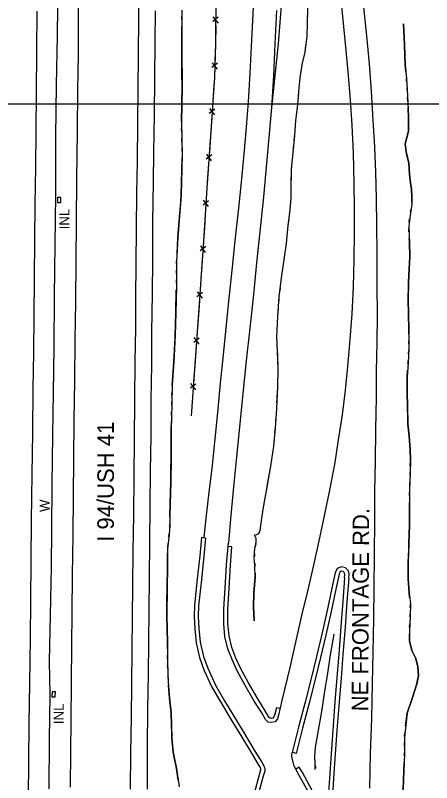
# Model space of a CAD drawing. Extents: x 591954 to 597000, y 198576 to 213500.
# Drawn here: x 594027.3 to 594279.5, y 202588.3 to 203053.8 of the extents above; entities that cross this region are included whole.
import ezdxf

# ---------------------------------------------------------------- set-up
doc = ezdxf.new("R2010")
doc.units = 0
for name, color, linetype in [('Level 10', 7, 'Continuous'), ('Level 11', 7, 'Continuous'), ('Level 15', 7, 'Continuous'), ('Level 19', 7, 'Continuous'), ('Level 3', 7, 'Continuous')]:
    doc.layers.add(name, color=color, linetype=linetype)

msp = doc.modelspace()

# ---------------------------------------------------------------- linework, layer by layer
at = {"layer": 'Level 10'}
for q in [(595500, 203000), (595000, 203000)]:
    msp.add_line((593000, 203000), q, dxfattribs=at)
at = {"layer": 'Level 11'}
for points in [[(594102.13, 203074.79), (594101.94, 203051.55), (594101.7, 203030.36), (594101.45, 203008.42), (594101.24, 202988.52), (594101.02, 202965.22), (594100.79, 202945.89), (594100.53, 202924.16), (594100.35, 202903.16), (594100.16, 202882.48), (594100.04, 202863.86), (594099.78, 202843.76), (594099.54, 202820.37), (594099.32, 202796.23), (594099.16, 202773.9), (594098.91, 202750.8), (594098.54, 202728.65), (594098.33, 202708.02), (594098.12, 202688.68), (594097.95, 202668.88), (594097.69, 202647.9), (594097.49, 202627.95), (594097.17, 202606.29), (594096.84, 202584.29)], [(594065.56, 203070.76), (594065.43, 203050.9), (594065.3, 203030), (594065.04, 203008.34), (594064.69, 202983.3), (594064.34, 202954.39), (594064.14, 202928.35), (594063.93, 202905.23), (594063.69, 202880.01), (594063.37, 202856.56), (594063.1, 202832.18), (594062.76, 202807.86), (594062.56, 202784.93), (594062.27, 202762.08), (594062.05, 202738.36), (594061.81, 202714.17), (594061.59, 202691.36), (594061.4, 202671.85), (594061.14, 202648.98), (594060.95, 202625.8), (594060.68, 202607.01), (594060.49, 202585.57)], [(594223.69, 203071.51), (594225.48, 203053.01), (594227.12, 203036.75), (594228.71, 203019.71), (594230.08, 203002.49), (594231.09, 202987.21), (594231.93, 202970.38), (594232.4, 202951.85), (594232.58, 202937.01), (594232.55, 202922), (594232.35, 202905.44), (594231.87, 202889.3), (594231.07, 202872.5), (594229.76, 202854.74), (594228.53, 202840.82), (594227.07, 202826.32), (594225.2, 202811.44), (594222.93, 202796.24), (594220.79, 202782.47), (594217.8, 202766.86), (594214.67, 202751.14), (594211.48, 202736.82), (594207.88, 202720.3), (594204.26, 202704.4), (594200.92, 202690.47), (594197.46, 202675.33), (594193.57, 202658.2), (594188.8, 202638.22)], [(594171.79, 203067.5), (594171.06, 203050.62), (594170.21, 203034.92), (594169.41, 203018.66), (594168.42, 203001.39), (594167.19, 202985.86), (594166.01, 202971.74), (594164.2, 202952.62), (594162.51, 202936.88), (594160.37, 202916.93), (594158.73, 202901.06), (594156.66, 202882.21), (594154.99, 202866.15), (594153.17, 202847.94), (594151.44, 202830.68), (594149.7, 202812.92), (594147.94, 202794.97), (594146.29, 202778.94), (594144.62, 202764.58), (594142.8, 202748.47), (594141.43, 202737.24)], [(594188.55, 203062.29), (594186.54, 203036.49), (594182.49, 202997.84)], [(594040.43, 203056.2), (594040.21, 203032.04), (594039.96, 203006.77), (594039.64, 202983.72), (594039.5, 202961.58), (594039.11, 202939.01), (594038.96, 202917.61), (594038.7, 202894.24), (594038.43, 202871.22), (594038.21, 202849.17), (594037.88, 202827.39), (594037.7, 202800.61), (594037.3, 202775.46), (594036.92, 202747.24), (594036.67, 202722.63), (594036.49, 202698.53), (594036.2, 202675.96), (594035.85, 202648.5), (594035.56, 202624.36), (594035.35, 202601.27), (594035.03, 202579.31)], [(594111.97, 203056.59), (594111.87, 203037.15), (594111.52, 203015.47), (594111.35, 202993.36), (594111.09, 202970.84), (594110.83, 202952.73), (594110.48, 202928.39), (594110.32, 202905.61), (594110.23, 202884.82), (594109.85, 202861.88), (594109.7, 202841.65), (594109.41, 202820.46), (594109.32, 202798.48), (594108.99, 202777.32), (594108.85, 202755.89), (594108.59, 202734.25), (594108.37, 202712.38), (594108.18, 202692.7), (594108.02, 202673.81), (594107.84, 202654.1), (594107.43, 202632.92), (594107.2, 202610.14), (594107.11, 202584.44)], [(594185.58, 203056.61), (594184.58, 203036.52), (594183.6, 203017.08), (594182.49, 202997.86), (594181.17, 202981.89), (594179.55, 202963.98), (594177.56, 202943.77), (594175.41, 202922.55), (594173.43, 202903.74), (594171.56, 202884.47), (594169.31, 202864.11), (594167.18, 202844.15), (594165.17, 202824.35), (594163.31, 202805.98), (594161.31, 202786.02), (594159.72, 202769.76), (594157.91, 202750.55), (594156.43, 202733.73)], [(594238.21, 203058.71), (594240.05, 203041.42), (594241.65, 203024.44), (594242.89, 203007.86), (594243.97, 202990.27), (594244.91, 202973.71), (594245.52, 202958.58), (594245.89, 202942.82), (594246.11, 202926.24), (594246.33, 202909.69), (594246.36, 202889.7), (594246.44, 202872), (594246.27, 202855.56), (594245.99, 202837.72), (594245.81, 202821.91), (594245.43, 202802.85), (594245.21, 202782.87), (594244.95, 202765.27), (594244.88, 202747.83), (594244.66, 202726.38), (594244.44, 202706.45), (594244.19, 202687.65), (594243.86, 202667.51), (594243.53, 202648.53), (594243.02, 202627.33), (594242.34, 202606.03), (594241.8, 202585.08)], [(594142.6, 202736.72), (594140.11, 202736.96), (594139.04, 202726), (594137.31, 202710.09), (594135.84, 202695.7), (594135.64, 202689.37), (594135.95, 202681.6), (594136.83, 202673.1), (594138.91, 202664.24), (594141.56, 202656.79), (594146.35, 202646.29), (594151.92, 202636.8), (594156.93, 202628.37), (594163.21, 202618.01), (594170.28, 202606.24), (594174.5, 202599.43), (594175.55, 202597.58), (594175.91, 202596.49), (594175.87, 202595.83), (594175.02, 202593.03), (594172.08, 202581.86)], [(594142.6, 202736.72), (594141.53, 202725.74), (594139.8, 202709.82), (594138.34, 202695.54), (594138.15, 202689.38), (594138.44, 202681.78), (594139.3, 202673.52), (594141.31, 202664.95), (594143.88, 202657.73), (594148.57, 202647.44), (594154.07, 202638.07), (594159.08, 202629.66), (594165.35, 202619.3), (594172.41, 202607.54), (594176.65, 202600.7), (594177.84, 202598.6), (594178.43, 202596.83), (594178.35, 202595.39), (594177.43, 202592.35), (594174.5, 202581.23)], [(594188.8, 202638.22), (594186.67, 202629.33), (594186.19, 202627.05), (594184.69, 202625.19), (594182.52, 202624.78), (594180.54, 202625.08), (594178.9, 202626.57), (594176.59, 202630.66), (594172.04, 202637.81), (594166.32, 202647.77), (594161.71, 202656.19), (594158.58, 202662.97), (594156.12, 202669.54), (594154.27, 202677), (594153.52, 202684.65), (594153.55, 202693.7), (594154.32, 202706.36), (594155.18, 202720.4), (594156.43, 202733.73)], [(594187.61, 202633.27), (594185.44, 202633.69), (594184.46, 202629.89), (594183.95, 202628.26), (594183.32, 202627.48), (594182.47, 202627.32), (594181.66, 202627.44), (594180.88, 202628.15), (594178.73, 202631.95), (594174.18, 202639.1), (594168.5, 202648.99), (594163.95, 202657.32), (594160.89, 202663.93), (594158.52, 202670.28), (594156.74, 202677.43), (594156.02, 202684.76), (594156.05, 202693.62), (594156.81, 202706.2), (594157.67, 202720.23), (594158.52, 202731.37), (594156.23, 202731.62)], [(594229.28, 202712.26), (594229.44, 202714.92), (594228.83, 202716.93), (594227.28, 202718.56), (594224.96, 202719.34), (594222.25, 202718.28), (594221.03, 202715.55), (594219.08, 202706.24), (594216.25, 202692.71), (594212.97, 202678.47), (594209.74, 202664.86), (594206.31, 202650.75), (594202.86, 202637.09), (594198.84, 202621.97), (594195.02, 202606.66)], [(594226.79, 202712.45), (594226.92, 202714.62), (594226.61, 202715.64), (594225.89, 202716.39), (594225.03, 202716.68), (594224.12, 202716.33), (594223.42, 202714.78), (594221.53, 202705.73), (594218.7, 202692.18), (594215.41, 202677.9), (594212.17, 202664.27), (594208.74, 202650.15), (594205.28, 202636.46), (594201.26, 202621.35), (594197.44, 202606.05), (594195.04, 202606.76)], [(594226.79, 202712.45), (594225.72, 202698.45), (594224.54, 202682.76), (594223.22, 202666.27), (594222.15, 202652.08), (594220.93, 202637.41), (594219.81, 202622.76), (594218.62, 202606.07), (594217.58, 202591.04), (594216.67, 202577.01), (594216.51, 202574.82), (594216.28, 202573.05), (594215.66, 202572.18), (594214.8, 202571.79), (594213.87, 202571.84), (594213.31, 202572.37), (594208.63, 202581.03), (594201.17, 202594.41), (594199.31, 202597.71), (594197.13, 202596.48)], [(594229.28, 202712.26), (594228.22, 202698.26), (594227.03, 202682.56), (594225.71, 202666.07), (594224.64, 202651.88), (594223.43, 202637.21), (594222.3, 202622.58), (594221.11, 202605.89), (594220.08, 202590.87), (594219.17, 202576.84), (594219, 202574.57), (594218.68, 202572.1), (594217.3, 202570.18), (594215.28, 202569.27), (594212.83, 202569.39), (594211.3, 202570.83), (594206.44, 202579.82), (594198.99, 202593.18), (594197.13, 202596.48)], [(594197.13, 202596.48), (594196.14, 202598.42), (594195.51, 202600.68), (594195.03, 202602.72), (594194.79, 202604.84), (594195.02, 202606.66)]]:
    msp.add_lwpolyline(points, dxfattribs=at)
at = {"layer": 'Level 15'}
for p, q in [((594146.95, 203052.82), (594150.18, 203049.09)), ((594150.19, 203052.64), (594147.01, 203049.85)), ((594149.69, 203024.74), (594146.42, 203022.06)), ((594146.46, 203025.03), (594149.56, 203021.19)), ((594148.12, 202996.88), (594144.77, 202994.3)), ((594144.9, 202997.26), (594147.89, 202993.34)), ((594146.25, 202969.08), (594142.89, 202966.51)), ((594143.03, 202969.48), (594146, 202965.54)), ((594144.37, 202941.3), (594141.03, 202938.7)), ((594141.15, 202941.66), (594144.15, 202937.76)), ((594142.64, 202913.47), (594139.28, 202910.91)), ((594139.42, 202913.87), (594142.39, 202909.93)), ((594140.64, 202885.69), (594137.28, 202883.12)), ((594137.42, 202886.08), (594140.39, 202882.15)), ((594138.7, 202857.9), (594135.34, 202855.33)), ((594135.48, 202858.29), (594138.45, 202854.36)), ((594136.69, 202830.1), (594133.33, 202827.54)), ((594133.47, 202830.51), (594136.44, 202826.57))]:
    msp.add_line(p, q, dxfattribs=at)
for points in [[(594150.72, 203258.93), (594150.82, 203230.25), (594150.81, 203197.8), (594150.29, 203164.11), (594149.44, 203132.69), (594149.41, 203100.1), (594148.73, 203067.77), (594148.64, 203036.56), (594147.86, 203016.07), (594145.57, 202980.77), (594143.34, 202949.02), (594141.38, 202916.78), (594139.06, 202884.63), (594136.86, 202853.2), (594133.8, 202810.88)], [(594054.7, 203254.52), (594054.6, 203233.28), (594054.15, 203205.83), (594053.78, 203181.69), (594053.6, 203141.52), (594053.4, 203110.51), (594053, 203076.71), (594052.63, 203041.39), (594052.1, 203011.48), (594051.68, 202980.36), (594051.73, 202945.01), (594051.23, 202914.85), (594050.83, 202883.39), (594050.55, 202852.23), (594050.17, 202825.03), (594049.88, 202799.2), (594049.33, 202769.37), (594049.25, 202741.8), (594049.02, 202719.06), (594048.42, 202689.87), (594047.89, 202661.86), (594048.3, 202641.66), (594047.84, 202614.46), (594047.62, 202584.63)], [(594148.67, 203047.39), (594148.64, 203036.56), (594148.62, 203036.07)], [(594148.62, 203036.07), (594148.24, 203026.12)], [(594147.99, 203019.55), (594147.86, 203016.07), (594147.35, 203008.24)], [(594147.35, 203008.24), (594146.71, 202998.31)], [(594146.28, 202991.74), (594145.57, 202980.77), (594145.55, 202980.44)], [(594145.55, 202980.44), (594144.85, 202970.51)], [(594144.39, 202963.94), (594143.59, 202952.65)], [(594143.59, 202952.65), (594143.34, 202949.02), (594142.95, 202942.71)], [(594054.89, 202943.21), (594052.89, 202943.21), (594052.89, 202940.21), (594054.89, 202940.21), (594054.89, 202943.21)], [(594142.55, 202936.15), (594141.87, 202924.84)], [(594141.87, 202924.84), (594141.38, 202916.78), (594141.24, 202914.91)], [(594140.77, 202908.34), (594139.96, 202897.05)], [(594139.96, 202897.05), (594139.24, 202887.12)], [(594138.78, 202880.55), (594137.99, 202869.26)], [(594137.99, 202869.26), (594137.29, 202859.33)], [(594136.83, 202852.76), (594136.01, 202841.47)], [(594136.01, 202841.47), (594135.29, 202831.54)], [(594134.82, 202824.97), (594134, 202813.68)], [(594134, 202813.68), (594133.8, 202810.88)], [(594051.54, 202643.33), (594049.54, 202643.37), (594049.47, 202640.37), (594051.47, 202640.33), (594051.54, 202643.33)]]:
    msp.add_lwpolyline(points, dxfattribs=at)
at = {"layer": 'Level 19'}
for points in [[(594128.08, 203056.89), (594128.16, 203032.51), (594128.3, 203011.01), (594127.97, 202988.77), (594128.35, 202969.14), (594127.78, 202944.67), (594126.82, 202931.76), (594125.77, 202918.94), (594125.02, 202904.21), (594124.87, 202889.07), (594124.52, 202873.36), (594124.18, 202859.51), (594123.42, 202843.51), (594122.37, 202829.37), (594122.01, 202817.65), (594121.76, 202802.55), (594121.66, 202785.14), (594121.45, 202770.77), (594121.16, 202757.56), (594120.88, 202749.54), (594120.82, 202743.82), (594120.21, 202736.99), (594119.47, 202730.2), (594119.5, 202719.32), (594119.2, 202706.39), (594119.02, 202689.67), (594119.56, 202673.48), (594119.44, 202661.51), (594119.97, 202649.33), (594120.77, 202639.49), (594121.79, 202630.89), (594121.94, 202623.24), (594122.08, 202615.46), (594122.87, 202606.89), (594124.85, 202596.96), (594126.53, 202585.74)], [(594204.38, 203058.04), (594204.14, 203049.7), (594203.86, 203040.99), (594202.61, 203031.3), (594201.07, 203024.89), (594199.64, 203016.1), (594198.8, 203007.45), (594198.29, 202999.47), (594197.11, 202989.93), (594196.34, 202980.8), (594195.52, 202972.49), (594194.49, 202960.67), (594194.16, 202951.16), (594194.12, 202943.3), (594193.55, 202935.86), (594192.47, 202926.34), (594191.27, 202915.29), (594189.89, 202905.76), (594188.61, 202895.91), (594187.01, 202883.2), (594186.16, 202871.08), (594185.58, 202858.97), (594186.01, 202849.91), (594186.3, 202839.5), (594186.05, 202828.49), (594185.46, 202815.24), (594184.63, 202803.32), (594183.66, 202792.52), (594181.93, 202780.29), (594179.64, 202767.52), (594177.63, 202756.54), (594176.38, 202748.68), (594175.99, 202745.81), (594175.36, 202741.35), (594174.69, 202739.21), (594173.42, 202738.71), (594172.26, 202738.54)], [(594128.1, 203051.15), (594128.09, 203053.15)], [(594204.25, 203053.56), (594204.19, 203051.56)], [(594128.25, 203018.15), (594128.16, 203032.51), (594128.11, 203047.15)], [(594204.07, 203047.56), (594204, 203045.56)], [(594262.4, 203048.61), (594263.01, 203035.78), (594263.48, 203024.05), (594264.2, 203015.47), (594264.72, 203008.76), (594265.07, 203000.88), (594265.57, 202991.85), (594265.39, 202983.54), (594264.35, 202978.82), (594263.54, 202975.92), (594264.05, 202970.96), (594265.72, 202964.13), (594266.03, 202957.44), (594266.73, 202952.11), (594267.22, 202948.34), (594267.49, 202943.59), (594267.43, 202939.08), (594266.43, 202932.42), (594265.59, 202925.92), (594265.86, 202920.42), (594266.12, 202916.01), (594266.22, 202907.29), (594265.79, 202900.07), (594265.49, 202891.79), (594265.29, 202881.9), (594265.51, 202872.2), (594265.68, 202863.65), (594265.7, 202851.8), (594265.19, 202843.03), (594264.74, 202834.21), (594264.75, 202825.41), (594264.96, 202816.23), (594265.08, 202806.04), (594265.92, 202798.42), (594266.49, 202790.45), (594266.59, 202784.24), (594266.54, 202775.79), (594266.07, 202765.88), (594266.1, 202754.94), (594266.06, 202744.72), (594265.75, 202733.27), (594265.28, 202721.85), (594265.26, 202712.05), (594265.81, 202703.47), (594266.61, 202697.05), (594266.42, 202689.41), (594266.09, 202680.28), (594265.99, 202674.4), (594267.59, 202668.46), (594269.84, 202663.68), (594271.2, 202658.69), (594271.47, 202653.28), (594270.49, 202648.33), (594267.71, 202639.36), (594264.68, 202630.44), (594262.97, 202616.01), (594262.99, 202605.91), (594262.64, 202595.5), (594262.23, 202584.24)], [(594263.85, 203019.65), (594263.48, 203024.05), (594263.01, 203035.78), (594262.4, 203048.61)], [(594203.88, 203041.56), (594203.86, 203040.99), (594203.67, 203039.57)], [(594203.16, 203035.61), (594202.61, 203031.3), (594201.07, 203024.89), (594199.64, 203016.1), (594198.8, 203007.45), (594198.77, 203006.98)], [(594127.97, 202989.15), (594128.3, 203011.01), (594128.25, 203018.15)], [(594264.34, 203013.68), (594264.2, 203015.47), (594264.19, 203015.67)], [(594264.77, 203007.69), (594264.72, 203008.76), (594264.65, 203009.69)], [(594198.77, 203006.98), (594198.29, 202999.47), (594197.11, 202989.93), (594196.34, 202980.8), (594196.07, 202978.11)], [(594265.03, 203001.7), (594264.94, 203003.69)], [(594264.52, 202969.02), (594264.05, 202970.96), (594263.54, 202975.92), (594264.35, 202978.82), (594265.39, 202983.54), (594265.57, 202991.85), (594265.24, 202997.7)], [(594128.08, 202983.15), (594128.04, 202985.15)], [(594128.19, 202977.15), (594128.16, 202979.15)], [(594128.31, 202971.16), (594128.27, 202973.16)], [(594195.68, 202974.14), (594195.52, 202972.49), (594195.49, 202972.14)], [(594127.3, 202938.18), (594127.78, 202944.67), (594128.3, 202967.16)], [(594195.14, 202968.16), (594194.97, 202966.17)], [(594267.45, 202940.26), (594267.49, 202943.59), (594267.22, 202948.34), (594266.73, 202952.11), (594266.03, 202957.44), (594265.72, 202964.13), (594264.52, 202969.02)], [(594194.62, 202962.18), (594194.49, 202960.67), (594194.47, 202960.19)], [(594194.33, 202956.19), (594194.16, 202951.16), (594194.12, 202943.3), (594193.55, 202935.86), (594192.57, 202927.27)], [(594125.28, 202909.25), (594125.77, 202918.94), (594126.82, 202931.76), (594127.3, 202938.18)], [(594266.71, 202934.31), (594267.01, 202936.29)], [(594265.91, 202928.36), (594266.16, 202930.35)], [(594192.57, 202927.27), (594192.47, 202926.34), (594191.27, 202915.29), (594189.89, 202905.76), (594188.95, 202898.5)], [(594265.77, 202922.39), (594265.67, 202924.39)], [(594265.44, 202889.42), (594265.49, 202891.79), (594265.79, 202900.07), (594266.22, 202907.29), (594266.12, 202916.01), (594265.98, 202918.4)], [(594125.01, 202903.26), (594125.02, 202904.21), (594125.07, 202905.26)], [(594124.95, 202897.26), (594124.97, 202899.26)], [(594124.89, 202891.26), (594124.91, 202893.26)], [(594188.44, 202894.53), (594188.19, 202892.55)], [(594187.69, 202888.58), (594187.44, 202886.6)], [(594265.68, 202860.43), (594265.68, 202863.65), (594265.51, 202872.2), (594265.29, 202881.9), (594265.44, 202889.42)], [(594124.12, 202858.27), (594124.18, 202859.51), (594124.52, 202873.36), (594124.83, 202887.26)], [(594186.97, 202882.62), (594186.83, 202880.63)], [(594186.55, 202876.64), (594186.16, 202871.08), (594185.58, 202858.97), (594186.01, 202849.91), (594186.07, 202847.68)], [(594122.37, 202829.33), (594122.37, 202829.37), (594123.42, 202843.51), (594124.12, 202858.27)], [(594265.69, 202854.43), (594265.69, 202856.43)], [(594265.51, 202848.43), (594265.62, 202850.43)], [(594186.07, 202847.68), (594186.3, 202839.5), (594186.05, 202828.49), (594185.61, 202818.69)], [(594265.16, 202842.44), (594265.19, 202843.03), (594265.28, 202844.44)], [(594265.04, 202809.45), (594264.96, 202816.23), (594264.75, 202825.41), (594264.74, 202834.21), (594264.96, 202838.45)], [(594122.19, 202823.33), (594122.25, 202825.33)], [(594122.01, 202817.33), (594122.01, 202817.65), (594122.07, 202819.33)], [(594121.91, 202811.33), (594121.94, 202813.33)], [(594185.42, 202814.7), (594185.28, 202812.7)], [(594185, 202808.71), (594184.86, 202806.72)], [(594266.57, 202780.52), (594266.59, 202784.24), (594266.49, 202790.45), (594265.92, 202798.42), (594265.08, 202806.04), (594265.04, 202809.45)], [(594121.56, 202778.33), (594121.66, 202785.14), (594121.76, 202802.55), (594121.84, 202807.33)], [(594184.57, 202802.73), (594184.39, 202800.74)], [(594184.04, 202796.75), (594183.66, 202792.52), (594181.93, 202780.29), (594179.74, 202768.09)], [(594120.88, 202749.34), (594120.88, 202749.54), (594121.16, 202757.56), (594121.45, 202770.77), (594121.56, 202778.33)], [(594266.48, 202774.52), (594266.54, 202775.79), (594266.54, 202776.52)], [(594179.74, 202768.09), (594179.64, 202767.52), (594177.63, 202756.54), (594176.38, 202748.68), (594175.99, 202745.81), (594175.36, 202741.35), (594174.79, 202739.53)], [(594266.19, 202768.53), (594266.29, 202770.53)], [(594266.08, 202762.53), (594266.07, 202764.53)], [(594265.6, 202729.54), (594265.75, 202733.27), (594266.06, 202744.72), (594266.1, 202754.94), (594266.09, 202758.53)], [(594120.77, 202743.35), (594120.82, 202743.82), (594120.83, 202745.34)], [(594120.24, 202737.37), (594120.42, 202739.36)], [(594172.02, 202686.49), (594171.49, 202694.9), (594171.8, 202703.64), (594172.55, 202712.86), (594172.45, 202720.07), (594172.08, 202724.97), (594172.34, 202730.31), (594173.14, 202734.26), (594173.19, 202736.53), (594172.26, 202738.54)], [(594172.85, 202737.26), (594172.26, 202738.54)], [(594119.6, 202731.4), (594119.82, 202733.39)], [(594172.96, 202733.36), (594172.56, 202731.4)], [(594266.17, 202700.59), (594265.81, 202703.47), (594265.26, 202712.05), (594265.28, 202721.85), (594265.6, 202729.54)], [(594119.11, 202698.42), (594119.2, 202706.39), (594119.5, 202719.32), (594119.48, 202727.41)], [(594172.2, 202727.42), (594172.1, 202725.42)], [(594172.34, 202721.43), (594172.45, 202720.07), (594172.45, 202719.44)], [(594172.51, 202715.44), (594172.55, 202712.86), (594171.8, 202703.64), (594171.49, 202694.9), (594172.02, 202686.49)], [(594119.52, 202669.43), (594119.56, 202673.48), (594119.02, 202689.67), (594119.11, 202698.42)], [(594266.55, 202694.61), (594266.6, 202696.61)], [(594266.39, 202688.62), (594266.42, 202689.41), (594266.45, 202690.62)], [(594266.18, 202682.62), (594266.25, 202684.62)], [(594220.24, 202678.38), (594218, 202665.97), (594216.44, 202654.71), (594214.62, 202643.87), (594212.7, 202631.56), (594210.54, 202619.06), (594208.9, 202609.95), (594208.61, 202604.43), (594208.66, 202599.06), (594208.77, 202596.29)], [(594220.24, 202678.38), (594218, 202665.97), (594216.44, 202654.71), (594215.61, 202649.76)], [(594270.94, 202650.58), (594271.47, 202653.28), (594271.2, 202658.69), (594269.84, 202663.68), (594267.59, 202668.46), (594265.99, 202674.4), (594266.06, 202678.62)], [(594119.46, 202663.43), (594119.48, 202665.43)], [(594119.62, 202657.43), (594119.53, 202659.43)], [(594119.88, 202651.43), (594119.79, 202653.43)], [(594263.75, 202622.6), (594264.68, 202630.44), (594267.71, 202639.36), (594270.49, 202648.33), (594270.94, 202650.58)], [(594122.02, 202618.53), (594121.94, 202623.24), (594121.79, 202630.89), (594120.77, 202639.49), (594120.12, 202647.44)], [(594214.95, 202645.81), (594214.62, 202643.87), (594214.61, 202643.84)], [(594214, 202639.89), (594213.69, 202637.91)], [(594213.08, 202633.96), (594212.77, 202631.98)], [(594212.09, 202628.04), (594210.54, 202619.06), (594208.9, 202609.95), (594208.61, 202604.43), (594208.66, 202599.33)], [(594125.92, 202589.84), (594124.85, 202596.96), (594122.87, 202606.89), (594122.08, 202615.46), (594122.02, 202618.53)], [(594263.04, 202616.64), (594263.28, 202618.63)], [(594262.98, 202610.65), (594262.98, 202612.64)], [(594262.95, 202604.65), (594262.99, 202605.91), (594262.99, 202606.65)], [(594208.66, 202599.33), (594208.66, 202599.06), (594209.33, 202597.22)], [(594262.44, 202571.66), (594262.39, 202572.69), (594262.23, 202584.24), (594262.64, 202595.5), (594262.81, 202600.65)]]:
    msp.add_lwpolyline(points, dxfattribs=at)

# ---------------------------------------------------------------- texts
at = {"layer": 'Level 15'}
for s, p in [('INL', (594059.98, 202923.97)), ('W', (594048.02, 202752.51)), ('INL', (594056.57, 202623.87))]:
    msp.add_text(s, height=6, rotation=90, dxfattribs=at).set_placement(p)
at = {"layer": 'Level 3'}
for s, rotation, p in [('I 94/USH 41', 90, (594087, 202734.42)), ('NE FRONTAGE RD.', 89.7143, (594241.06, 202631.59))]:
    msp.add_text(s, height=10, rotation=rotation, dxfattribs=at).set_placement(p)

doc.saveas('drawing.dxf')
